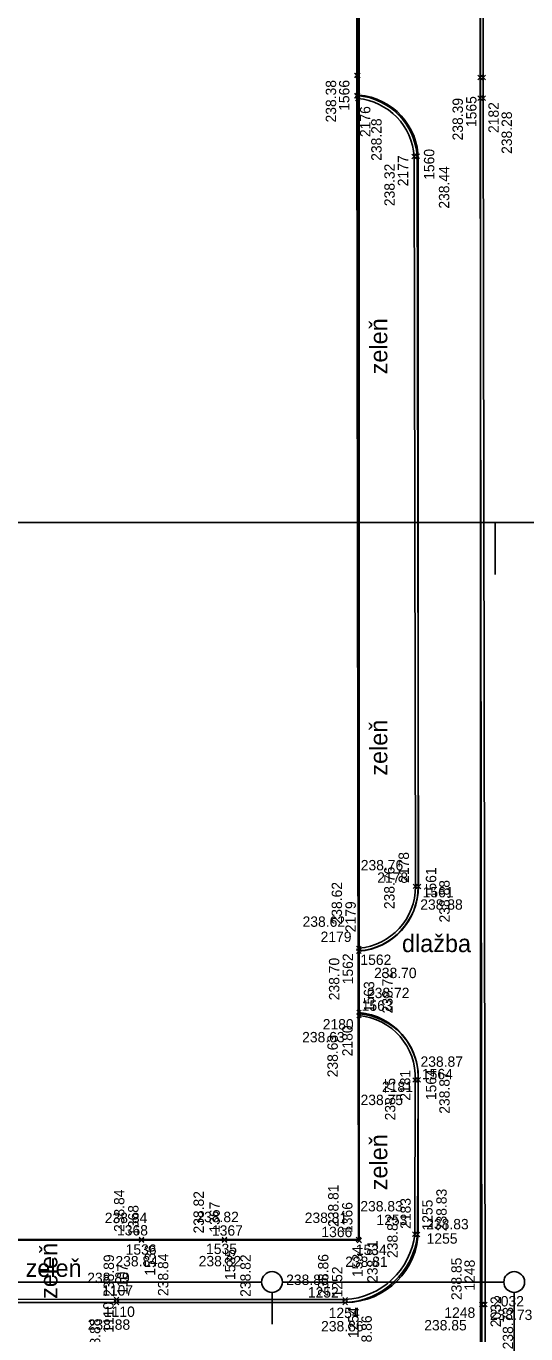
# Model space of a CAD drawing. Extents: x -264205 to -263659, y -1242401 to -1241986.
# Drawn here: x -263975.5 to -263951.4, y -1242184 to -1242121 of the extents above; entities that cross this region are included whole.
import ezdxf

# ---------------------------------------------------------------- set-up
doc = ezdxf.new("R2010")
doc.units = 0
for name, color, linetype in [('BOD_CISLO_2-1', 7, 'Continuous'), ('BOD_CISLO_2-3', 7, 'Continuous'), ('BOD_SYMBOL_2-1', 7, 'Continuous'), ('BOD_SYMBOL_2-3', 7, 'Continuous'), ('BOD_VYSKA_2-1', 7, 'Continuous'), ('BOD_VYSKA_2-3', 7, 'Continuous'), ('POPIS_2-1', 7, 'Continuous'), ('POPIS_2-3', 7, 'Continuous'), ('PROJEKT_OBRUBNIKY_KOMUNIKACIE', 7, 'Continuous'), ('RAM_NA_TLAC_2-1_1-250', 7, 'Continuous'), ('SITUACIA_DSP_2D', 7, 'Continuous'), ('SO_20-4_OBRUBNIKY_DOLNA_HRANA', 7, 'Continuous'), ('SO_20-4_OBRUBNIKY_HORNA_HRANA', 7, 'Continuous')]:
    doc.layers.add(name, color=color, linetype=linetype)

msp = doc.modelspace()

# ---------------------------------------------------------------- linework, layer by layer
at = {"layer": 'BOD_SYMBOL_2-1'}
for p, q in [((-263956.864, -1242162.546), (-263956.643, -1242162.325)), ((-263956.643, -1242162.546), (-263956.864, -1242162.325)), ((-263956.725, -1242162.551), (-263956.503, -1242162.329)), ((-263956.503, -1242162.551), (-263956.725, -1242162.329)), ((-263959.588, -1242165.535), (-263959.367, -1242165.313)), ((-263959.367, -1242165.535), (-263959.588, -1242165.313)), ((-263959.588, -1242165.676), (-263959.367, -1242165.454)), ((-263959.367, -1242165.676), (-263959.588, -1242165.454)), ((-263959.583, -1242168.63), (-263959.361, -1242168.41)), ((-263959.361, -1242168.63), (-263959.583, -1242168.41)), ((-263959.583, -1242168.774), (-263959.361, -1242168.552)), ((-263959.361, -1242168.774), (-263959.583, -1242168.552)), ((-263956.875, -1242171.877), (-263956.654, -1242171.656)), ((-263956.654, -1242171.877), (-263956.875, -1242171.656)), ((-263956.737, -1242171.865), (-263956.517, -1242171.644)), ((-263956.517, -1242171.865), (-263956.737, -1242171.644)), ((-263970.061, -1242179.553), (-263969.84, -1242179.333)), ((-263969.84, -1242179.553), (-263970.061, -1242179.333)), ((-263970.058, -1242179.602), (-263969.838, -1242179.38)), ((-263969.838, -1242179.602), (-263970.058, -1242179.38)), ((-263966.066, -1242179.602), (-263965.845, -1242179.38)), ((-263965.845, -1242179.602), (-263966.066, -1242179.38)), ((-263966.061, -1242179.556), (-263965.84, -1242179.336)), ((-263965.84, -1242179.556), (-263966.061, -1242179.336)), ((-263959.611, -1242179.559), (-263959.39, -1242179.339)), ((-263959.39, -1242179.559), (-263959.611, -1242179.339)), ((-263959.568, -1242179.606), (-263959.346, -1242179.386)), ((-263959.346, -1242179.606), (-263959.568, -1242179.386)), ((-263956.894, -1242179.301), (-263956.674, -1242179.079)), ((-263956.674, -1242179.301), (-263956.894, -1242179.079)), ((-263956.894, -1242179.301), (-263956.674, -1242179.079)), ((-263956.674, -1242179.301), (-263956.894, -1242179.079)), ((-263956.758, -1242179.323), (-263956.537, -1242179.103)), ((-263956.537, -1242179.323), (-263956.758, -1242179.103)), ((-263971.268, -1242182.592), (-263971.046, -1242182.37)), ((-263971.046, -1242182.592), (-263971.268, -1242182.37)), ((-263971.264, -1242182.448), (-263971.044, -1242182.228)), ((-263971.044, -1242182.448), (-263971.264, -1242182.228)), ((-263960.254, -1242182.458), (-263960.034, -1242182.238)), ((-263960.034, -1242182.458), (-263960.254, -1242182.238)), ((-263960.248, -1242182.603), (-263960.028, -1242182.383)), ((-263960.028, -1242182.603), (-263960.248, -1242182.383)), ((-263953.665, -1242182.7), (-263953.443, -1242182.478)), ((-263953.443, -1242182.7), (-263953.665, -1242182.478)), ((-263953.516, -1242182.695), (-263953.295, -1242182.475)), ((-263953.295, -1242182.695), (-263953.516, -1242182.475))]:
    msp.add_line(p, q, dxfattribs=at)
at = {"layer": 'BOD_SYMBOL_2-3'}
for p, q in [((-263959.468, -1242123.478), (-263959.688, -1242123.257)), ((-263959.468, -1242123.257), (-263959.688, -1242123.478)), ((-263959.421, -1242123.481), (-263959.643, -1242123.259)), ((-263959.421, -1242123.259), (-263959.643, -1242123.481)), ((-263953.529, -1242123.575), (-263953.75, -1242123.353)), ((-263953.529, -1242123.353), (-263953.75, -1242123.575)), ((-263953.379, -1242123.576), (-263953.601, -1242123.356)), ((-263953.379, -1242123.356), (-263953.601, -1242123.576)), ((-263959.47, -1242124.467), (-263959.691, -1242124.245)), ((-263959.47, -1242124.245), (-263959.691, -1242124.467)), ((-263959.426, -1242124.451), (-263959.647, -1242124.231)), ((-263959.426, -1242124.231), (-263959.647, -1242124.451)), ((-263959.426, -1242124.458), (-263959.647, -1242124.238)), ((-263959.426, -1242124.238), (-263959.647, -1242124.458)), ((-263959.426, -1242124.596), (-263959.647, -1242124.374)), ((-263959.426, -1242124.374), (-263959.647, -1242124.596)), ((-263953.525, -1242124.576), (-263953.747, -1242124.356)), ((-263953.525, -1242124.356), (-263953.747, -1242124.576)), ((-263953.383, -1242124.573), (-263953.605, -1242124.353)), ((-263953.383, -1242124.353), (-263953.605, -1242124.573)), ((-263956.707, -1242127.391), (-263956.927, -1242127.171)), ((-263956.707, -1242127.171), (-263956.927, -1242127.391)), ((-263956.566, -1242127.37), (-263956.786, -1242127.15)), ((-263956.566, -1242127.15), (-263956.786, -1242127.37)), ((-263956.643, -1242162.546), (-263956.864, -1242162.325)), ((-263956.643, -1242162.325), (-263956.864, -1242162.546)), ((-263956.503, -1242162.551), (-263956.725, -1242162.329)), ((-263956.503, -1242162.329), (-263956.725, -1242162.551)), ((-263959.367, -1242165.535), (-263959.588, -1242165.313)), ((-263959.367, -1242165.313), (-263959.588, -1242165.535)), ((-263959.367, -1242165.676), (-263959.588, -1242165.454)), ((-263959.367, -1242165.454), (-263959.588, -1242165.676)), ((-263959.361, -1242168.63), (-263959.583, -1242168.41)), ((-263959.361, -1242168.41), (-263959.583, -1242168.63)), ((-263959.361, -1242168.774), (-263959.583, -1242168.552)), ((-263959.361, -1242168.552), (-263959.583, -1242168.774)), ((-263956.654, -1242171.877), (-263956.875, -1242171.656)), ((-263956.654, -1242171.656), (-263956.875, -1242171.877)), ((-263956.517, -1242171.865), (-263956.737, -1242171.644)), ((-263956.517, -1242171.644), (-263956.737, -1242171.865)), ((-263969.84, -1242179.553), (-263970.061, -1242179.333)), ((-263969.84, -1242179.333), (-263970.061, -1242179.553)), ((-263969.838, -1242179.602), (-263970.058, -1242179.38)), ((-263969.838, -1242179.38), (-263970.058, -1242179.602)), ((-263965.845, -1242179.602), (-263966.066, -1242179.38)), ((-263965.845, -1242179.38), (-263966.066, -1242179.602)), ((-263965.84, -1242179.556), (-263966.061, -1242179.336)), ((-263965.84, -1242179.336), (-263966.061, -1242179.556)), ((-263959.39, -1242179.559), (-263959.611, -1242179.339)), ((-263959.39, -1242179.339), (-263959.611, -1242179.559)), ((-263959.346, -1242179.606), (-263959.568, -1242179.386)), ((-263959.346, -1242179.386), (-263959.568, -1242179.606)), ((-263956.674, -1242179.301), (-263956.894, -1242179.079)), ((-263956.674, -1242179.079), (-263956.894, -1242179.301)), ((-263956.674, -1242179.301), (-263956.894, -1242179.079)), ((-263956.674, -1242179.079), (-263956.894, -1242179.301)), ((-263956.537, -1242179.323), (-263956.758, -1242179.103)), ((-263956.537, -1242179.103), (-263956.758, -1242179.323)), ((-263971.046, -1242182.592), (-263971.268, -1242182.37)), ((-263971.046, -1242182.37), (-263971.268, -1242182.592)), ((-263971.044, -1242182.448), (-263971.264, -1242182.228)), ((-263971.044, -1242182.228), (-263971.264, -1242182.448)), ((-263960.034, -1242182.458), (-263960.254, -1242182.238)), ((-263960.034, -1242182.238), (-263960.254, -1242182.458)), ((-263960.028, -1242182.603), (-263960.248, -1242182.383)), ((-263960.028, -1242182.383), (-263960.248, -1242182.603)), ((-263953.443, -1242182.7), (-263953.665, -1242182.478)), ((-263953.443, -1242182.478), (-263953.665, -1242182.7)), ((-263953.295, -1242182.695), (-263953.516, -1242182.475)), ((-263953.295, -1242182.475), (-263953.516, -1242182.695))]:
    msp.add_line(p, q, dxfattribs=at)
at = {"layer": 'PROJEKT_OBRUBNIKY_KOMUNIKACIE'}
for p, q in [((-263959.468, -1242059.534), (-263959.468, -1242179.482)), ((-263953.617, -1242244.458), (-263953.617, -1242093.307)), ((-263959.468, -1242106.154), (-263959.468, -1242179.482)), ((-263956.618, -1242127.419), (-263956.618, -1242162.449)), ((-263956.618, -1242178.982), (-263956.618, -1242171.645)), ((-263959.468, -1242179.482), (-264131.568, -1242179.482)), ((-264131.568, -1242179.482), (-263959.468, -1242179.482)), ((-263959.468, -1242179.482), (-264077.23, -1242179.482)), ((-263960.118, -1242182.482), (-264034.158, -1242182.482))]:
    msp.add_line(p, q, dxfattribs=at)
for centre, radius, start, end in [((-263959.738, -1242127.427), 3.12, 0.1518, 85.03626), ((-263959.738, -1242162.441), 3.12, 274.96374, 359.8482), ((-263959.668, -1242171.626), 3.05, 359.64411, 86.21555), ((-263960.118, -1242178.982), 3.5, 270, 0)]:
    msp.add_arc(centre, radius, start, end, dxfattribs=at)
at = {"layer": 'RAM_NA_TLAC_2-1_1-250'}
msp.add_line((-263952.913, -1242144.907), (-263952.913, -1242147.407), dxfattribs=at)
msp.add_lwpolyline([(-264147.913, -1242144.907), (-263857.913, -1242144.907), (-263857.913, -1242219.157), (-264147.913, -1242219.157)], close=True, dxfattribs=at)
at = {"layer": 'SITUACIA_DSP_2D'}
for p, q in [((-263959.468, -1242059.534), (-263959.468, -1242179.482)), ((-263953.617, -1242244.458), (-263953.617, -1242093.307)), ((-263959.468, -1242124.318), (-263959.468, -1242124.318)), ((-263956.618, -1242127.418), (-263956.618, -1242162.449)), ((-263959.468, -1242165.549), (-263959.468, -1242165.549)), ((-263959.273, -1242168.601), (-263959.468, -1242168.582)), ((-263959.467, -1242168.582), (-263959.467, -1242168.582)), ((-263959.056, -1242168.638), (-263959.273, -1242168.601)), ((-263958.842, -1242168.69), (-263959.056, -1242168.638)), ((-263958.45, -1242168.829), (-263958.842, -1242168.69)), ((-263958.077, -1242169.024), (-263958.45, -1242168.829)), ((-263957.705, -1242169.291), (-263958.077, -1242169.024)), ((-263957.435, -1242169.549), (-263957.705, -1242169.291)), ((-263957.158, -1242169.893), (-263957.435, -1242169.549)), ((-263956.87, -1242170.411), (-263957.158, -1242169.893)), ((-263956.707, -1242170.894), (-263956.87, -1242170.411)), ((-263956.64, -1242171.257), (-263956.707, -1242170.894)), ((-263956.618, -1242171.626), (-263956.64, -1242171.257)), ((-263956.618, -1242178.982), (-263956.618, -1242171.626)), ((-263956.618, -1242178.982), (-263956.618, -1242171.645)), ((-263956.618, -1242178.982), (-263956.618, -1242178.982)), ((-264131.568, -1242179.482), (-263959.468, -1242179.482)), ((-263959.468, -1242179.482), (-264131.568, -1242179.482)), ((-263959.468, -1242179.482), (-264077.23, -1242179.482)), ((-264013.161, -1242181.5), (-263964.161, -1242181.5)), ((-263963.161, -1242181.5), (-263952.5, -1242181.5)), ((-263960.118, -1242182.482), (-264034.158, -1242182.482)), ((-263963.661, -1242182), (-263963.661, -1242183.528)), ((-263952, -1242222.527), (-263952, -1242182))]:
    msp.add_line(p, q, dxfattribs=at)
for centre in [(-263963.661, -1242181.5), (-263952, -1242181.5)]:
    msp.add_circle(centre, 0.5, dxfattribs=at)
for centre, radius, start, end in [((-263959.738, -1242127.427), 3.12, 0.1518, 85.03626), ((-263959.738, -1242162.441), 3.12, 274.96374, 359.8482), ((-263959.668, -1242171.626), 3.05, 359.64411, 86.21555), ((-263960.118, -1242178.982), 3.5, 270, 0)]:
    msp.add_arc(centre, radius, start, end, dxfattribs=at)
at = {"layer": 'SO_20-4_OBRUBNIKY_DOLNA_HRANA'}
for p, q in [((-263956.817, -1242127.281), (-263956.753, -1242162.435)), ((-263956.784, -1242179.19), (-263956.764, -1242171.766))]:
    msp.add_line(p, q, dxfattribs=at)
for points in [[(-263953.49, -1242123.466), (-263953.498, -1242116.49), (-263953.503, -1242109.484), (-263953.509, -1242101.495), (-263953.519, -1242094.493), (-263953.521, -1242093.492)], [(-263953.49, -1242123.466), (-263953.494, -1242124.463), (-263953.405, -1242182.585)], [(-263953.405, -1242182.585), (-263953.388, -1242197.644), (-263953.384, -1242205.569)]]:
    msp.add_lwpolyline(points, dxfattribs=at)
for centre, major_axis, ratio, start_param, end_param in [((-263959.794, -1242127.456), (0.46, 2.947), 0.999895, 4.92599, 6.351284), ((-263959.737, -1242162.449), (-1.051, 2.795), 0.999258, 2.869115, 4.357761), ((-263959.746, -1242171.634), (-2.961, -0.377), 0.999396, 2.970442, 4.493942)]:
    msp.add_ellipse(centre, major_axis=major_axis, ratio=ratio, start_param=start_param, end_param=end_param, dxfattribs=at)
at = {"layer": 'SO_20-4_OBRUBNIKY_HORNA_HRANA'}
for p, q in [((-263956.676, -1242127.26), (-263956.614, -1242162.44)), ((-263956.648, -1242179.213), (-263956.627, -1242171.754)), ((-263971.157, -1242182.481), (-263960.138, -1242182.493))]:
    msp.add_line(p, q, dxfattribs=at)
for points in [[(-263959.578, -1242123.367), (-263959.586, -1242113.378), (-263959.596, -1242106.383), (-263959.596, -1242100.388), (-263959.604, -1242094.394), (-263959.616, -1242088.401), (-263959.627, -1242081.406), (-263959.594, -1242075.406), (-263959.553, -1242068.414)], [(-263959.532, -1242123.37), (-263959.539, -1242113.376), (-263959.549, -1242106.383), (-263959.55, -1242100.394), (-263959.558, -1242094.392), (-263959.569, -1242088.4), (-263959.582, -1242081.402), (-263959.548, -1242075.41), (-263959.506, -1242068.414)], [(-263953.639, -1242123.464), (-263953.645, -1242116.49), (-263953.65, -1242109.489), (-263953.655, -1242101.49), (-263953.665, -1242094.492), (-263953.665, -1242093.492)], [(-263959.578, -1242123.367), (-263959.58, -1242124.356), (-263959.501, -1242179.449)], [(-263959.532, -1242123.37), (-263959.536, -1242124.348), (-263959.457, -1242179.496)], [(-263953.639, -1242123.464), (-263953.636, -1242124.466), (-263953.554, -1242182.589)], [(-263959.501, -1242179.449), (-263965.95, -1242179.446), (-263969.95, -1242179.443), (-263976.944, -1242179.445), (-263983.937, -1242179.44), (-263991.932, -1242179.435), (-264004.038, -1242179.441)], [(-263959.457, -1242179.496), (-263965.955, -1242179.491), (-263969.948, -1242179.491), (-263976.943, -1242179.492), (-263983.94, -1242179.484), (-263991.934, -1242179.482), (-264004.036, -1242179.488)], [(-264034.16, -1242182.345), (-264017.108, -1242182.347), (-263991.43, -1242182.329), (-263971.154, -1242182.338)], [(-264034.16, -1242182.491), (-264017.097, -1242182.487), (-263991.429, -1242182.477), (-263971.157, -1242182.481)], [(-263971.154, -1242182.338), (-263960.144, -1242182.348)], [(-263953.554, -1242182.589), (-263953.536, -1242197.644), (-263953.526, -1242205.572)]]:
    msp.add_lwpolyline(points, dxfattribs=at)
for centre, major_axis, ratio, start_param, end_param in [((-263959.8, -1242127.461), (0.845, 3.014), 0.999879, 5.049875, 6.472198), ((-263959.724, -1242162.461), (-0.747, 3.023), 0.998731, 2.978607, 4.4773), ((-263959.746, -1242171.627), (-3.054, -0.644), 0.999302, 2.892873, 4.41682), ((-263960.348, -1242178.764), (-1.655, -3.186), 0.999819, 0.536114, 1.930942), ((-263960.326, -1242178.796), (-1.93, -3.159), 0.99979, 0.599458, 2.006207)]:
    msp.add_ellipse(centre, major_axis=major_axis, ratio=ratio, start_param=start_param, end_param=end_param, dxfattribs=at)

# ---------------------------------------------------------------- texts
at = {"layer": 'BOD_CISLO_2-1'}
for s, p in [('2178', (-263958.597, -1242162.267)), ('1561', (-263956.408, -1242162.968)), ('2179', (-263961.321, -1242165.118)), ('1562', (-263959.405, -1242166.225)), ('1563', (-263959.343, -1242168.433)), ('2180', (-263961.218, -1242169.334)), ('1564', (-263956.442, -1242171.731)), ('2181', (-263958.366, -1242172.345)), ('1368', (-263971.124, -1242179.257)), ('1367', (-263966.553, -1242179.268)), ('1366', (-263961.285, -1242179.338)), ('1253', (-263958.633, -1242178.757)), ('1255', (-263956.215, -1242179.654)), ('1536', (-263970.71, -1242180.184)), ('1535', (-263966.836, -1242180.153)), ('1534', (-263959.627, -1242180.196)), ('1107', (-263971.839, -1242182.154)), ('1252', (-263961.936, -1242182.248)), ('2032', (-263953.019, -1242182.675)), ('1110', (-263971.754, -1242183.182)), ('1254', (-263960.931, -1242183.238)), ('1248', (-263955.362, -1242183.226))]:
    msp.add_text(s, height=0.5, dxfattribs=at).set_placement(p)
at = {"layer": 'BOD_CISLO_2-3'}
for s, p in [('1566', (-263959.935, -1242125.076)), ('1565', (-263953.816, -1242125.856)), ('2176', (-263958.925, -1242126.339)), ('2182', (-263952.743, -1242126.145)), ('1560', (-263955.846, -1242128.399)), ('2177', (-263957.104, -1242128.711)), ('2178', (-263957.068, -1242162.271)), ('1561', (-263955.754, -1242163.014)), ('2179', (-263959.628, -1242164.648)), ('1562', (-263959.761, -1242167.158)), ('1563', (-263958.74, -1242168.499)), ('2180', (-263959.781, -1242170.626)), ('1564', (-263955.751, -1242172.738)), ('2181', (-263957.001, -1242172.766)), ('2183', (-263956.982, -1242178.94)), ('1255', (-263955.928, -1242179.02)), ('1368', (-263970.092, -1242179.279)), ('1367', (-263966.176, -1242179.118)), ('1366', (-263959.788, -1242179.137)), ('1536', (-263969.287, -1242181.195)), ('1535', (-263965.432, -1242181.404)), ('1534', (-263959.298, -1242181.261)), ('1107', (-263970.615, -1242182.119)), ('1248', (-263953.896, -1242181.914)), ('1252', (-263960.274, -1242182.239)), ('1110', (-263971.291, -1242183.949)), ('2032', (-263952.639, -1242183.678)), ('1254', (-263959.495, -1242184.206))]:
    msp.add_text(s, height=0.5, rotation=90, dxfattribs=at).set_placement(p)
at = {"layer": 'BOD_VYSKA_2-1'}
for s, p in [('238.76', (-263959.388, -1242161.667)), ('238.88', (-263956.522, -1242163.563)), ('238.62', (-263962.19, -1242164.388)), ('238.70', (-263958.746, -1242166.859)), ('238.72', (-263959.088, -1242167.824)), ('238.63', (-263962.211, -1242169.953)), ('238.87', (-263956.511, -1242171.131)), ('238.75', (-263959.398, -1242172.977)), ('238.84', (-263971.714, -1242178.66)), ('238.82', (-263967.305, -1242178.616)), ('238.81', (-263962.087, -1242178.655)), ('238.83', (-263959.409, -1242178.098)), ('238.83', (-263956.236, -1242178.961)), ('238.84', (-263971.202, -1242180.748)), ('238.82', (-263967.192, -1242180.743)), ('238.81', (-263960.137, -1242180.774)), ('238.89', (-263972.559, -1242181.55)), ('238.86', (-263962.981, -1242181.642)), ('238.73', (-263953.171, -1242183.332)), ('238.88', (-263972.537, -1242183.8)), ('238.86', (-263961.299, -1242183.879)), ('238.85', (-263956.33, -1242183.831))]:
    msp.add_text(s, height=0.5, dxfattribs=at).set_placement(p)
at = {"layer": 'BOD_VYSKA_2-3'}
for s, p in [('238.38', (-263960.574, -1242125.637)), ('238.39', (-263954.469, -1242126.502)), ('238.28', (-263952.108, -1242127.152)), ('238.28', (-263958.385, -1242127.486)), ('238.32', (-263957.753, -1242129.668)), ('238.44', (-263955.126, -1242129.789)), ('238.76', (-263957.761, -1242163.536)), ('238.62', (-263960.29, -1242164.274)), ('238.88', (-263955.107, -1242164.18)), ('238.70', (-263960.42, -1242167.926)), ('238.72', (-263957.857, -1242168.56)), ('238.63', (-263960.493, -1242171.637)), ('238.75', (-263957.722, -1242173.712)), ('238.87', (-263955.106, -1242173.393)), ('238.81', (-263960.459, -1242178.848)), ('238.84', (-263970.77, -1242179.09)), ('238.82', (-263966.942, -1242179.163)), ('238.83', (-263955.251, -1242179.054)), ('238.83', (-263957.612, -1242180.343)), ('238.81', (-263958.577, -1242181.543)), ('238.89', (-263971.272, -1242182.216)), ('238.84', (-263968.654, -1242182.174)), ('238.82', (-263964.69, -1242182.215)), ('238.86', (-263960.946, -1242182.198)), ('238.85', (-263954.529, -1242182.37)), ('238.86', (-263958.857, -1242185.154)), ('238.73', (-263952.051, -1242184.745)), ('238.88', (-263971.932, -1242185.304))]:
    msp.add_text(s, height=0.5, rotation=90, dxfattribs=at).set_placement(p)
at = {"layer": 'POPIS_2-1'}
for s, p in [('dlažba', (-263957.404, -1242165.608)), ('zeleň', (-263975.529, -1242181.251))]:
    msp.add_text(s, height=0.8438, dxfattribs=at).set_placement(p)
at = {"layer": 'POPIS_2-3'}
for p in [(-263958.11, -1242137.769), (-263958.11, -1242157.107), (-263958.11, -1242177.079), (-263973.997, -1242182.312)]:
    msp.add_text('zeleň', height=0.8438, rotation=90, dxfattribs=at).set_placement(p)

doc.saveas('drawing.dxf')
